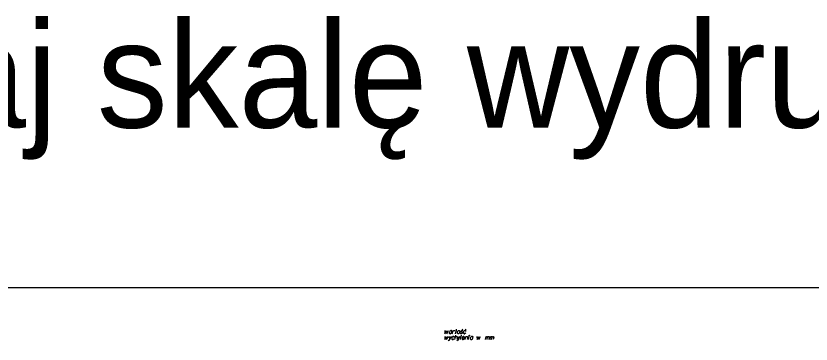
# Model space of a CAD drawing. Extents: x 138 to 264, y -75 to 121.
# Drawn here: x 196.83 to 226.98, y 108.2 to 120.63 of the extents above; entities that cross this region are included whole.
import ezdxf

# ---------------------------------------------------------------- set-up
doc = ezdxf.new("R2010")
doc.units = 0
for name, color, linetype in [('15 listopad 2008', 7, 'Continuous'), ('Default', 7, 'Continuous'), ('Standart wykresów', 7, 'Continuous')]:
    doc.layers.add(name, color=color, linetype=linetype)

msp = doc.modelspace()

# ---------------------------------------------------------------- linework, layer by layer
at = {"layer": '15 listopad 2008'}
msp.add_lwpolyline([(139.203, 110.337), (257.14, 110.337), (257.14, 47.785), (139.203, 47.785)], close=True, dxfattribs=at)
at = {"layer": 'Standart wykresów'}
for points in [[(213.089, 108.71), (213.099, 108.591), (213.162, 108.7), (213.164, 108.591), (213.233, 108.713)], [(213.353, 108.701), (213.344, 108.707), (213.322, 108.707), (213.309, 108.705), (213.285, 108.692), (213.266, 108.668), (213.256, 108.643), (213.255, 108.63), (213.256, 108.62), (213.26, 108.611), (213.268, 108.6), (213.277, 108.594), (213.292, 108.591), (213.302, 108.592), (213.313, 108.594), (213.327, 108.601)], [(213.356, 108.711), (213.324, 108.591)], [(213.378, 108.591), (213.411, 108.715)], [(213.403, 108.685), (213.41, 108.69), (213.424, 108.701), (213.44, 108.707), (213.451, 108.711), (213.47, 108.715)], [(213.492, 108.591), (213.535, 108.757)], [(213.492, 108.711), (213.555, 108.711)], [(213.624, 108.711), (213.633, 108.711), (213.644, 108.706), (213.654, 108.692), (213.655, 108.685), (213.657, 108.679), (213.657, 108.673), (213.657, 108.654), (213.653, 108.641), (213.646, 108.625), (213.638, 108.612), (213.625, 108.6), (213.614, 108.591), (213.594, 108.591), (213.586, 108.594), (213.578, 108.6), (213.574, 108.607), (213.569, 108.622), (213.569, 108.646), (213.572, 108.654), (213.577, 108.671), (213.582, 108.68), (213.585, 108.685), (213.598, 108.7), (213.611, 108.707), (213.624, 108.711)], [(213.78, 108.692), (213.776, 108.701), (213.767, 108.707), (213.759, 108.71), (213.747, 108.711), (213.737, 108.71), (213.721, 108.702), (213.71, 108.692), (213.707, 108.683), (213.705, 108.672), (213.708, 108.666), (213.713, 108.662), (213.716, 108.66), (213.724, 108.658), (213.733, 108.656), (213.746, 108.654), (213.754, 108.651), (213.76, 108.643), (213.763, 108.634), (213.761, 108.622), (213.756, 108.612), (213.746, 108.6), (213.737, 108.595), (213.726, 108.592), (213.713, 108.591), (213.697, 108.592), (213.687, 108.597), (213.682, 108.604), (213.679, 108.613), (213.679, 108.622), (213.683, 108.63)], [(213.78, 108.769), (213.747, 108.732)], [(213.895, 108.676), (213.894, 108.692), (213.887, 108.702), (213.879, 108.707), (213.864, 108.71), (213.849, 108.71), (213.831, 108.698), (213.816, 108.679), (213.806, 108.659), (213.802, 108.645), (213.802, 108.622), (213.803, 108.614), (213.809, 108.604), (213.82, 108.594), (213.833, 108.591), (213.848, 108.592), (213.856, 108.595), (213.873, 108.607), (213.886, 108.629)], [(213.896, 108.768), (213.864, 108.731)], [(213.088, 108.487), (213.098, 108.368), (213.161, 108.477), (213.162, 108.368), (213.232, 108.49)], [(213.338, 108.49), (213.271, 108.368), (213.25, 108.333), (213.245, 108.33), (213.238, 108.328), (213.225, 108.325), (213.22, 108.325)], [(213.254, 108.489), (213.271, 108.368)], [(213.449, 108.453), (213.448, 108.469), (213.441, 108.48), (213.433, 108.485), (213.418, 108.487), (213.403, 108.487), (213.385, 108.476), (213.37, 108.456), (213.36, 108.436), (213.356, 108.422), (213.356, 108.4), (213.357, 108.392), (213.363, 108.382), (213.374, 108.371), (213.387, 108.368), (213.402, 108.37), (213.41, 108.372), (213.427, 108.384), (213.44, 108.406)], [(213.471, 108.368), (213.514, 108.535)], [(213.496, 108.464), (213.5, 108.469), (213.505, 108.477), (213.509, 108.481), (213.512, 108.484), (213.516, 108.486), (213.52, 108.487), (213.523, 108.489), (213.527, 108.49), (213.537, 108.49), (213.543, 108.489), (213.551, 108.486), (213.556, 108.484), (213.56, 108.48), (213.564, 108.474), (213.567, 108.47), (213.568, 108.468), (213.571, 108.463), (213.571, 108.459), (213.546, 108.368)], [(213.665, 108.49), (213.598, 108.368), (213.577, 108.333), (213.572, 108.33), (213.565, 108.328), (213.552, 108.325), (213.547, 108.325)], [(213.581, 108.489), (213.598, 108.368)], [(213.683, 108.368), (213.726, 108.535)], [(213.752, 108.438), (213.836, 108.438), (213.838, 108.451), (213.835, 108.463), (213.83, 108.474), (213.814, 108.486), (213.801, 108.487), (213.79, 108.485), (213.776, 108.477), (213.767, 108.468), (213.759, 108.453), (213.754, 108.443), (213.749, 108.421), (213.749, 108.406), (213.75, 108.395), (213.754, 108.384), (213.769, 108.37), (213.78, 108.368), (213.79, 108.37), (213.792, 108.37), (213.809, 108.378), (213.818, 108.387), (213.822, 108.393), (213.823, 108.395), (213.83, 108.406)], [(213.86, 108.368), (213.892, 108.489)], [(213.885, 108.46), (213.889, 108.467), (213.894, 108.474), (213.898, 108.478), (213.903, 108.484), (213.908, 108.486), (213.915, 108.489), (213.921, 108.49), (213.926, 108.49), (213.933, 108.489), (213.938, 108.486), (213.943, 108.484), (213.949, 108.48), (213.954, 108.474), (213.957, 108.47), (213.959, 108.465), (213.962, 108.459), (213.938, 108.368)], [(213.984, 108.368), (214.018, 108.495)], [(214.021, 108.535), (214.027, 108.535), (214.031, 108.532), (214.035, 108.527), (214.035, 108.52), (214.031, 108.515), (214.027, 108.512), (214.021, 108.512), (214.017, 108.515), (214.013, 108.52), (214.013, 108.527), (214.017, 108.532), (214.021, 108.535)], [(214.155, 108.478), (214.146, 108.485), (214.124, 108.485), (214.111, 108.482), (214.087, 108.469), (214.068, 108.446), (214.059, 108.421), (214.057, 108.408), (214.059, 108.397), (214.063, 108.388), (214.07, 108.378), (214.08, 108.371), (214.094, 108.368), (214.104, 108.37), (214.115, 108.371), (214.129, 108.379)], [(214.158, 108.489), (214.127, 108.368)], [(214.303, 108.487), (214.314, 108.368), (214.377, 108.477), (214.378, 108.368), (214.447, 108.49)], [(214.636, 108.368), (214.666, 108.487)], [(214.658, 108.456), (214.664, 108.47), (214.671, 108.478), (214.679, 108.484), (214.687, 108.487), (214.692, 108.49), (214.7, 108.49), (214.702, 108.489), (214.708, 108.484), (214.713, 108.477), (214.717, 108.465), (214.718, 108.459), (214.725, 108.47), (214.732, 108.478), (214.74, 108.484), (214.748, 108.487), (214.755, 108.49), (214.761, 108.49), (214.766, 108.489), (214.77, 108.484), (214.774, 108.477), (214.778, 108.465), (214.78, 108.459), (214.757, 108.368)], [(214.696, 108.368), (214.718, 108.459)], [(214.802, 108.368), (214.832, 108.487)], [(214.824, 108.456), (214.831, 108.47), (214.837, 108.478), (214.845, 108.484), (214.853, 108.487), (214.858, 108.49), (214.866, 108.49), (214.869, 108.489), (214.874, 108.484), (214.879, 108.477), (214.883, 108.465), (214.884, 108.459), (214.891, 108.47), (214.899, 108.478), (214.906, 108.484), (214.914, 108.487), (214.921, 108.49), (214.927, 108.49), (214.933, 108.489), (214.937, 108.484), (214.941, 108.477), (214.944, 108.465), (214.946, 108.459), (214.924, 108.368)], [(214.862, 108.368), (214.884, 108.459)]]:
    msp.add_lwpolyline(points, dxfattribs=at)

# ---------------------------------------------------------------- texts
at = {"layer": 'Default'}
msp.add_text('Jak będziesz plotował daj skalę wydruku 0.1', height=4.01714, dxfattribs=at).set_placement((137.489, 116.397))

doc.saveas('drawing.dxf')
